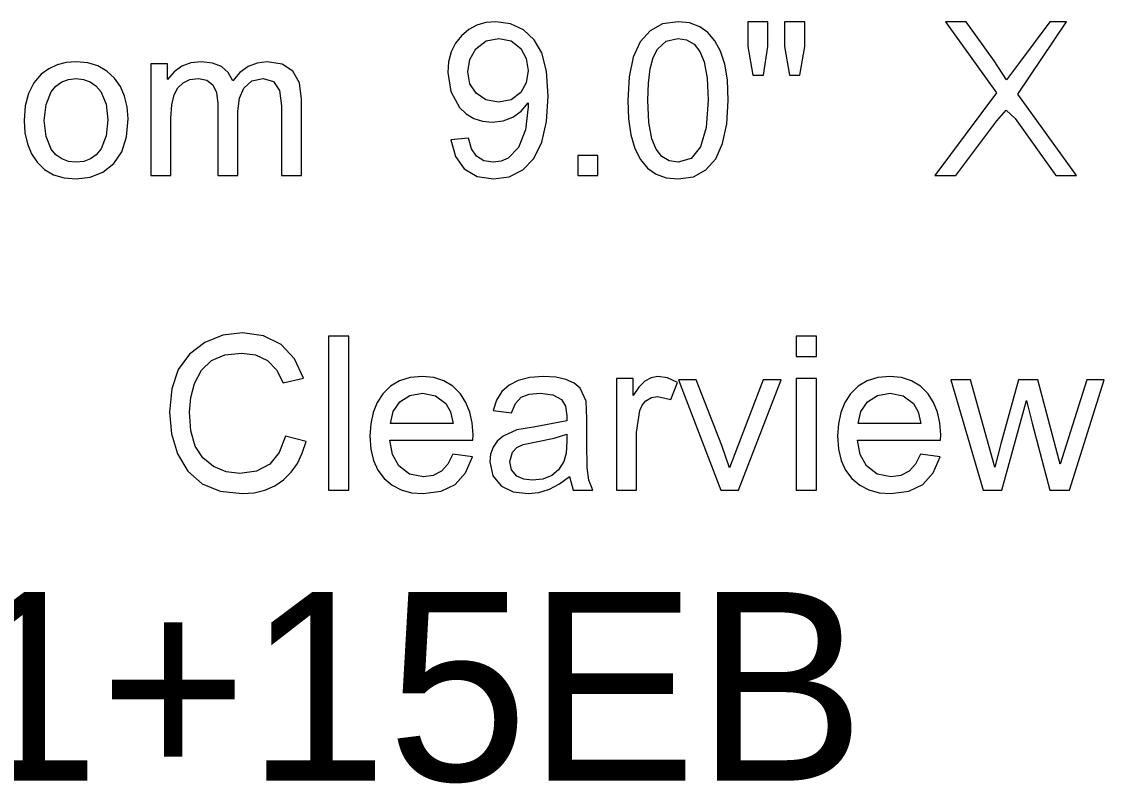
# Model space of a CAD drawing. Extents: x 1001568 to 1002149, y 1840825 to 1841423.
# Drawn here: x 1001940.209 to 1001942.502, y 1841174.607 to 1841176.221 of the extents above; entities that cross this region are included whole.
import ezdxf

# ---------------------------------------------------------------- set-up
doc = ezdxf.new("R2010")
doc.units = 0
doc.layers.add('40', color=7, linetype='Continuous')
doc.layers.add('SIGNS', color=7, linetype='Continuous')

msp = doc.modelspace()

# ---------------------------------------------------------------- linework, layer by layer
at = {"layer": 'SIGNS'}
for points in [[(1001941.1179, 1841175.9705), (1001941.1278, 1841175.9355), (1001941.1467, 1841175.9094), (1001941.1739, 1841175.8932), (1001941.2087, 1841175.8878), (1001941.2421, 1841175.8926), (1001941.2709, 1841175.9072), (1001941.2943, 1841175.9315), (1001941.3112, 1841175.9656), (1001941.3211, 1841176.0095), (1001941.3245, 1841176.0632), (1001941.3211, 1841176.1161), (1001941.3109, 1841176.155), (1001941.2946, 1841176.1825), (1001941.272, 1841176.2035), (1001941.2444, 1841176.2168), (1001941.2135, 1841176.2211), (1001941.1925, 1841176.2191), (1001941.1733, 1841176.2136), (1001941.156, 1841176.2043), (1001941.1407, 1841176.1914), (1001941.128, 1841176.1754), (1001941.119, 1841176.1571), (1001941.1136, 1841176.1363), (1001941.1118, 1841176.1131), (1001941.118, 1841176.0729), (1001941.1367, 1841176.0396), (1001941.1509, 1841176.0258), (1001941.1672, 1841176.016), (1001941.1855, 1841176.0102), (1001941.2059, 1841176.0084), (1001941.2291, 1841176.0109), (1001941.2496, 1841176.0186), (1001941.267, 1841176.0312), (1001941.2818, 1841176.0489), (1001941.282, 1841176.041), (1001941.2761, 1841175.9922), (1001941.2614, 1841175.9547), (1001941.2393, 1841175.9317), (1001941.2245, 1841175.9253), (1001941.208, 1841175.9233), (1001941.188, 1841175.9266), (1001941.1727, 1841175.9361), (1001941.1618, 1841175.952), (1001941.1554, 1841175.9742), (1001941.1179, 1841175.9705)], [(1001941.493, 1841176.0544), (1001941.4946, 1841176.0151), (1001941.4996, 1841175.9812), (1001941.5079, 1841175.9525), (1001941.5197, 1841175.9291), (1001941.5345, 1841175.9109), (1001941.5528, 1841175.898), (1001941.5744, 1841175.8903), (1001941.5994, 1841175.8878), (1001941.632, 1841175.8927), (1001941.6585, 1841175.907), (1001941.6792, 1841175.9306), (1001941.6939, 1841175.963), (1001941.7028, 1841176.0043), (1001941.7057, 1841176.0544), (1001941.7039, 1841176.098), (1001941.6984, 1841176.1314), (1001941.6891, 1841176.1584), (1001941.6772, 1841176.1807), (1001941.6626, 1841176.198), (1001941.6455, 1841176.2105), (1001941.6236, 1841176.2186), (1001941.5994, 1841176.2211), (1001941.5664, 1841176.2162), (1001941.5402, 1841176.202), (1001941.5194, 1841176.1782), (1001941.5047, 1841176.1457), (1001941.4958, 1841176.1044), (1001941.493, 1841176.0544)], [(1001941.282, 1841176.1177), (1001941.278, 1841176.0916), (1001941.2664, 1841176.0708), (1001941.246, 1841176.0558), (1001941.219, 1841176.0509), (1001941.1925, 1841176.0556), (1001941.1718, 1841176.0696), (1001941.1586, 1841176.0897), (1001941.1543, 1841176.1145), (1001941.1586, 1841176.1409), (1001941.1715, 1841176.1633), (1001941.1929, 1841176.1802), (1001941.2201, 1841176.1857), (1001941.2461, 1841176.1802), (1001941.2664, 1841176.1643), (1001941.278, 1841176.143), (1001941.282, 1841176.1177)], [(1001941.5355, 1841176.0545), (1001941.5367, 1841176.0909), (1001941.5405, 1841176.1212), (1001941.5468, 1841176.145), (1001941.5558, 1841176.1627), (1001941.5745, 1841176.18), (1001941.5989, 1841176.1857), (1001941.6176, 1841176.1825), (1001941.6333, 1841176.1732), (1001941.6456, 1841176.1577), (1001941.6547, 1841176.1363), (1001941.661, 1841176.1016), (1001941.6632, 1841176.0545), (1001941.6592, 1841175.9969), (1001941.6472, 1841175.9558), (1001941.6273, 1841175.9313), (1001941.5994, 1841175.9233), (1001941.5805, 1841175.9264), (1001941.5651, 1841175.9357), (1001941.5528, 1841175.9511), (1001941.5441, 1841175.9727), (1001941.5376, 1841176.0072), (1001941.5355, 1841176.0545)], [(1001940.2145, 1841176.0119), (1001940.2162, 1841175.9855), (1001940.2213, 1841175.9621), (1001940.2297, 1841175.9412), (1001940.2417, 1841175.9234), (1001940.2576, 1841175.9077), (1001940.2769, 1841175.8966), (1001940.2991, 1841175.89), (1001940.3245, 1841175.8878), (1001940.3539, 1841175.8915), (1001940.3811, 1841175.9023), (1001940.4043, 1841175.9205), (1001940.421, 1841175.9454), (1001940.4309, 1841175.9769), (1001940.4344, 1841176.0152), (1001940.4326, 1841176.0404), (1001940.4273, 1841176.0632), (1001940.4184, 1841176.0835), (1001940.4061, 1841176.1013), (1001940.3897, 1841176.1164), (1001940.3708, 1841176.1273), (1001940.349, 1841176.1338), (1001940.3245, 1841176.1361), (1001940.3034, 1841176.1344), (1001940.2841, 1841176.1294), (1001940.2665, 1841176.1211), (1001940.2508, 1841176.1096), (1001940.2348, 1841176.0915), (1001940.2235, 1841176.0692), (1001940.2168, 1841176.0426), (1001940.2145, 1841176.0119)], [(1001940.2571, 1841176.012), (1001940.2607, 1841176.0457), (1001940.2719, 1841176.0727), (1001940.2818, 1841176.0848), (1001940.2939, 1841176.0936), (1001940.3081, 1841176.0988), (1001940.3245, 1841176.1006), (1001940.3404, 1841176.0988), (1001940.3544, 1841176.0937), (1001940.3665, 1841176.0851), (1001940.3765, 1841176.0731), (1001940.3879, 1841176.0463), (1001940.3918, 1841176.0134), (1001940.3882, 1841175.9791), (1001940.3772, 1841175.9519), (1001940.3672, 1841175.9392), (1001940.3551, 1841175.9302), (1001940.3409, 1841175.925), (1001940.3245, 1841175.9233), (1001940.3081, 1841175.925), (1001940.2939, 1841175.9304), (1001940.2818, 1841175.939), (1001940.2719, 1841175.9512), (1001940.2607, 1841175.978), (1001940.2571, 1841176.012)], [(1001941.1227, 1841175.3046), (1001941.1121, 1841175.2835), (1001941.0983, 1841175.2686), (1001941.081, 1841175.2596), (1001941.0605, 1841175.2566), (1001941.0308, 1841175.2625), (1001941.0081, 1841175.2802), (1001940.9948, 1841175.3043), (1001940.9893, 1841175.3346), (1001941.165, 1841175.3346), (1001941.1652, 1841175.3454), (1001941.1636, 1841175.371), (1001941.1586, 1841175.3941), (1001941.1503, 1841175.4146), (1001941.1386, 1841175.4328), (1001941.1226, 1841175.4488), (1001941.1037, 1841175.4602), (1001941.0819, 1841175.467), (1001941.0574, 1841175.4694), (1001941.032, 1841175.467), (1001941.0098, 1841175.4601), (1001940.9904, 1841175.4486), (1001940.974, 1841175.4325), (1001940.962, 1841175.4141), (1001940.9534, 1841175.3931), (1001940.9484, 1841175.3694), (1001940.9467, 1841175.3433), (1001940.9486, 1841175.3157), (1001940.9542, 1841175.2915), (1001940.9637, 1841175.2706), (1001940.9771, 1841175.2531), (1001940.9936, 1841175.2391), (1001941.0129, 1841175.2291), (1001941.0348, 1841175.2232), (1001941.0596, 1841175.2212), (1001941.0975, 1841175.2261), (1001941.1276, 1841175.2407), (1001941.1496, 1841175.265), (1001941.1639, 1841175.2994), (1001941.1227, 1841175.3046)], [(1001941.3692, 1841175.2575), (1001941.3772, 1841175.2283), (1001941.4192, 1841175.2283), (1001941.4108, 1841175.2496), (1001941.4068, 1841175.2764), (1001941.4066, 1841175.3271), (1001941.4066, 1841175.3804), (1001941.4046, 1841175.4172), (1001941.392, 1841175.4443), (1001941.3792, 1841175.4553), (1001941.362, 1841175.4632), (1001941.3405, 1841175.4678), (1001941.3148, 1841175.4694), (1001941.2856, 1841175.4672), (1001941.2609, 1841175.461), (1001941.2416, 1841175.4512), (1001941.2263, 1841175.4374), (1001941.215, 1841175.4195), (1001941.2078, 1841175.3976), (1001941.2465, 1841175.3922), (1001941.255, 1841175.4123), (1001941.2673, 1841175.4253), (1001941.284, 1841175.4318), (1001941.3076, 1841175.4339), (1001941.334, 1841175.4304), (1001941.3528, 1841175.4204), (1001941.3611, 1841175.4068), (1001941.364, 1841175.3861), (1001941.3638, 1841175.3757), (1001941.293, 1841175.362), (1001941.2577, 1841175.356), (1001941.2292, 1841175.3429), (1001941.2166, 1841175.332), (1001941.2078, 1841175.3193), (1001941.2024, 1841175.3047), (1001941.2009, 1841175.2884), (1001941.2071, 1841175.2588), (1001941.2253, 1841175.2371), (1001941.2503, 1841175.2251), (1001941.2819, 1841175.2212), (1001941.3048, 1841175.2235), (1001941.3271, 1841175.2303), (1001941.3485, 1841175.2416), (1001941.3692, 1841175.2575)], [(1001942.1133, 1841175.3046), (1001942.1027, 1841175.2835), (1001942.0889, 1841175.2686), (1001942.0716, 1841175.2596), (1001942.0511, 1841175.2566), (1001942.0214, 1841175.2625), (1001941.9987, 1841175.2802), (1001941.9854, 1841175.3043), (1001941.9799, 1841175.3346), (1001942.1556, 1841175.3346), (1001942.1558, 1841175.3454), (1001942.1542, 1841175.371), (1001942.1492, 1841175.3941), (1001942.1409, 1841175.4146), (1001942.1292, 1841175.4328), (1001942.1132, 1841175.4488), (1001942.0943, 1841175.4602), (1001942.0725, 1841175.467), (1001942.048, 1841175.4694), (1001942.0226, 1841175.467), (1001942.0004, 1841175.4601), (1001941.981, 1841175.4486), (1001941.9646, 1841175.4325), (1001941.9526, 1841175.4141), (1001941.9441, 1841175.3931), (1001941.939, 1841175.3694), (1001941.9373, 1841175.3433), (1001941.9392, 1841175.3157), (1001941.9448, 1841175.2915), (1001941.9543, 1841175.2706), (1001941.9677, 1841175.2531), (1001941.9842, 1841175.2391), (1001942.0035, 1841175.2291), (1001942.0254, 1841175.2232), (1001942.0502, 1841175.2212), (1001942.0881, 1841175.2261), (1001942.1182, 1841175.2407), (1001942.1402, 1841175.265), (1001942.1545, 1841175.2994), (1001942.1133, 1841175.3046)], [(1001940.9905, 1841175.3701), (1001940.9963, 1841175.3953), (1001941.0101, 1841175.4155), (1001941.0312, 1841175.4294), (1001941.0579, 1841175.4339), (1001941.0856, 1841175.4284), (1001941.1076, 1841175.4122), (1001941.1176, 1841175.3946), (1001941.1228, 1841175.3701), (1001940.9905, 1841175.3701)], [(1001941.9811, 1841175.3701), (1001941.9869, 1841175.3953), (1001942.0007, 1841175.4155), (1001942.0218, 1841175.4294), (1001942.0485, 1841175.4339), (1001942.0762, 1841175.4284), (1001942.0982, 1841175.4122), (1001942.1082, 1841175.3946), (1001942.1134, 1841175.3701), (1001941.9811, 1841175.3701)], [(1001941.364, 1841175.3472), (1001941.364, 1841175.3316), (1001941.3623, 1841175.307), (1001941.3576, 1841175.2894), (1001941.3466, 1841175.2719), (1001941.3319, 1841175.2595), (1001941.3132, 1841175.2519), (1001941.2906, 1841175.2495), (1001941.2727, 1841175.2517), (1001941.2582, 1841175.2584), (1001941.247, 1841175.2714), (1001941.2434, 1841175.289), (1001941.249, 1841175.3089), (1001941.258, 1841175.3186), (1001941.2715, 1841175.3256), (1001941.2992, 1841175.3312), (1001941.337, 1841175.3385), (1001941.364, 1841175.3472)]]:
    msp.add_lwpolyline(points, dxfattribs=at)
for points in [[(1001941.7576, 1841176.1077), (1001941.7804, 1841176.1077), (1001941.7897, 1841176.1686), (1001941.7897, 1841176.2211), (1001941.7472, 1841176.2211), (1001941.7472, 1841176.1686)], [(1001941.8354, 1841176.1077), (1001941.8577, 1841176.1077), (1001941.8677, 1841176.1686), (1001941.8677, 1841176.2211), (1001941.8252, 1841176.2211), (1001941.8252, 1841176.1686)], [(1001942.1434, 1841175.8949), (1001942.1876, 1841175.8949), (1001942.2746, 1841176.0111), (1001942.2948, 1841176.0335), (1001942.3133, 1841176.0158), (1001942.3997, 1841175.8949), (1001942.4434, 1841175.8949), (1001942.3195, 1841176.0673), (1001942.4226, 1841176.2211), (1001942.3873, 1841176.2211), (1001942.3226, 1841176.1345), (1001942.2954, 1841176.0981), (1001942.2693, 1841176.1381), (1001942.2099, 1841176.2211), (1001942.1663, 1841176.2211), (1001942.2743, 1841176.07)], [(1001940.4829, 1841175.8949), (1001940.5254, 1841175.8949), (1001940.5254, 1841176.0168), (1001940.527, 1841176.0451), (1001940.5319, 1841176.0659), (1001940.5399, 1841176.081), (1001940.5511, 1841176.0918), (1001940.5657, 1841176.0984), (1001940.5834, 1841176.1006), (1001940.6014, 1841176.0972), (1001940.6143, 1841176.0873), (1001940.6221, 1841176.0707), (1001940.6248, 1841176.0475), (1001940.6248, 1841175.8949), (1001940.6673, 1841175.8949), (1001940.6673, 1841176.0313), (1001940.6703, 1841176.0587), (1001940.6794, 1841176.08), (1001940.6967, 1841176.0955), (1001940.7207, 1841176.1006), (1001940.7429, 1841176.0941), (1001940.7553, 1841176.0756), (1001940.7595, 1841176.0428), (1001940.7595, 1841175.8949), (1001940.802, 1841175.8949), (1001940.802, 1841176.0568), (1001940.7974, 1841176.0914), (1001940.7838, 1841176.1162), (1001940.761, 1841176.1311), (1001940.7292, 1841176.1361), (1001940.7077, 1841176.1335), (1001940.6886, 1841176.126), (1001940.6714, 1841176.1133), (1001940.6565, 1841176.0958), (1001940.6466, 1841176.1133), (1001940.6322, 1841176.126), (1001940.6132, 1841176.1335), (1001940.5898, 1841176.1361), (1001940.5675, 1841176.1336), (1001940.5484, 1841176.1266), (1001940.5319, 1841176.115), (1001940.5184, 1841176.0987), (1001940.5184, 1841176.1319), (1001940.4829, 1841176.1319)], [(1001941.3872, 1841175.8949), (1001941.4298, 1841175.8949), (1001941.4298, 1841175.9374), (1001941.3872, 1841175.9374)], [(1001940.7679, 1841175.3429), (1001940.7549, 1841175.3081), (1001940.7345, 1841175.2834), (1001940.7066, 1841175.2686), (1001940.6712, 1841175.2637), (1001940.642, 1841175.2674), (1001940.6152, 1841175.2786), (1001940.5929, 1841175.2967), (1001940.577, 1841175.322), (1001940.5676, 1841175.3544), (1001940.5647, 1841175.3939), (1001940.5674, 1841175.4247), (1001940.575, 1841175.4545), (1001940.5898, 1841175.4828), (1001940.6113, 1841175.5031), (1001940.6395, 1841175.5151), (1001940.6746, 1841175.519), (1001940.7048, 1841175.5149), (1001940.7297, 1841175.5031), (1001940.749, 1841175.4832), (1001940.7629, 1841175.4556), (1001940.8059, 1841175.4657), (1001940.7873, 1841175.5066), (1001940.7588, 1841175.5369), (1001940.7214, 1841175.5554), (1001940.6767, 1841175.5616), (1001940.6351, 1841175.5566), (1001940.5972, 1841175.5416), (1001940.5643, 1841175.5168), (1001940.5409, 1841175.4839), (1001940.5269, 1841175.4429), (1001940.5222, 1841175.3938), (1001940.5264, 1841175.3478), (1001940.5394, 1841175.3056), (1001940.5612, 1841175.2686), (1001940.5913, 1841175.2422), (1001940.6296, 1841175.2264), (1001940.676, 1841175.2212), (1001940.7013, 1841175.223), (1001940.7243, 1841175.2285), (1001940.7452, 1841175.2377), (1001940.764, 1841175.2507), (1001940.7798, 1841175.2665), (1001940.7931, 1841175.2853), (1001940.8035, 1841175.307), (1001940.8115, 1841175.3319)], [(1001940.8594, 1841175.2283), (1001940.9019, 1841175.2283), (1001940.9019, 1841175.5545), (1001940.8594, 1841175.5545)], [(1001941.85, 1841175.5119), (1001941.8925, 1841175.5119), (1001941.8925, 1841175.5545), (1001941.85, 1841175.5545)], [(1001941.4693, 1841175.2283), (1001941.5118, 1841175.2283), (1001941.5118, 1841175.3509), (1001941.5184, 1841175.3972), (1001941.5237, 1841175.4089), (1001941.5315, 1841175.4178), (1001941.5433, 1841175.4245), (1001941.5559, 1841175.4268), (1001941.5845, 1841175.4204), (1001941.598, 1841175.4567), (1001941.5769, 1841175.4662), (1001941.5565, 1841175.4694), (1001941.5423, 1841175.4668), (1001941.529, 1841175.4593), (1001941.5164, 1841175.4468), (1001941.5047, 1841175.4294), (1001941.5047, 1841175.4653), (1001941.4693, 1841175.4653)], [(1001941.85, 1841175.2283), (1001941.8925, 1841175.2283), (1001941.8925, 1841175.4653), (1001941.85, 1841175.4653)], [(1001941.6904, 1841175.2283), (1001941.7278, 1841175.2283), (1001941.8176, 1841175.4623), (1001941.7796, 1841175.4623), (1001941.7251, 1841175.3201), (1001941.7087, 1841175.2755), (1001941.6919, 1841175.3228), (1001941.6381, 1841175.4623), (1001941.6002, 1841175.4623)], [(1001942.2456, 1841175.2283), (1001942.2851, 1841175.2283), (1001942.3379, 1841175.4184), (1001942.3494, 1841175.3703), (1001942.3868, 1841175.2283), (1001942.4284, 1841175.2283), (1001942.5024, 1841175.4623), (1001942.4653, 1841175.4623), (1001942.4089, 1841175.2839), (1001942.3619, 1841175.4623), (1001942.3206, 1841175.4623), (1001942.2829, 1841175.3264), (1001942.2706, 1841175.2775), (1001942.2189, 1841175.4623), (1001942.1773, 1841175.4623)]]:
    msp.add_lwpolyline(points, close=True, dxfattribs=at)

# ---------------------------------------------------------------- texts
at = {"layer": '40'}
msp.add_text('SS-067-10-STA151+15EB', height=0.4, rotation=0, dxfattribs=at).set_placement((1001935.706, 1841174.613))

doc.saveas('drawing.dxf')
